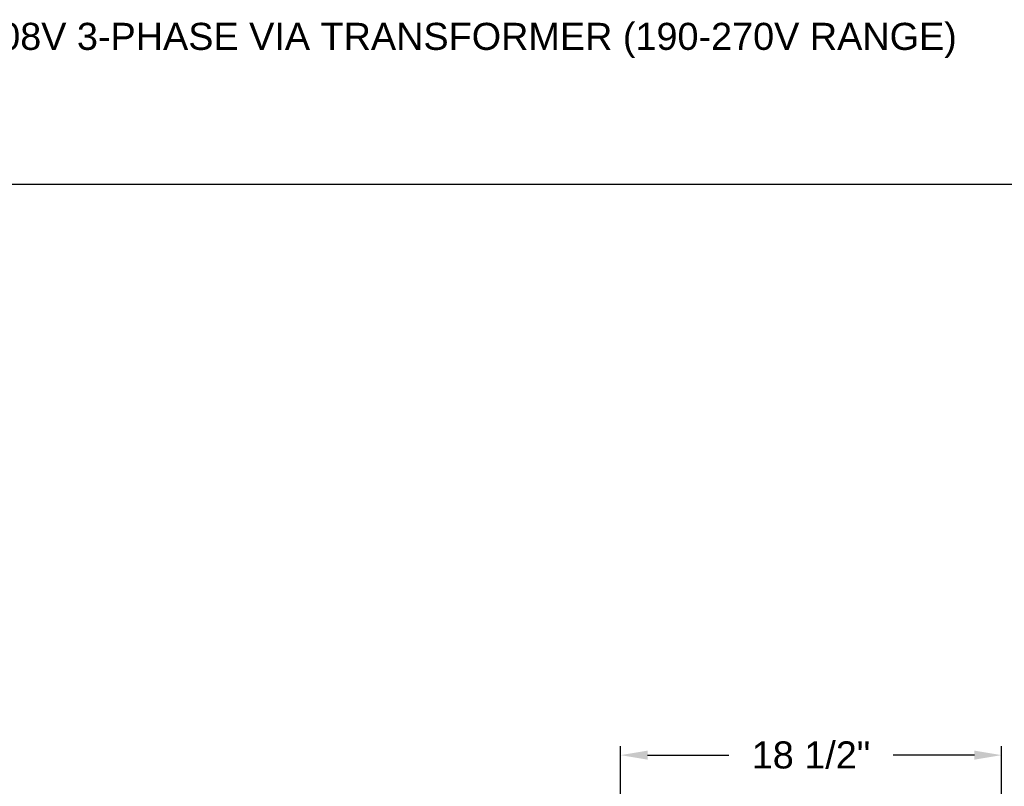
# Model space of a CAD drawing. Header units: inches. Extents: x 170 to 312, y 215 to 248.
# Tile 266 of 529: x 228.46 to 231.88, y 225.41 to 228.06. Entities that reach past the tile are written whole.
import ezdxf

# ---------------------------------------------------------------- set-up
doc = ezdxf.new("R2010")
doc.units = ezdxf.units.IN
doc.header["$LTSCALE"] = 0.25
doc.header["$MEASUREMENT"] = 0
doc.layers.add('ANNOTATIONS', color=1, linetype='Continuous')
doc.styles.add('ARIAL', font='arial.ttf', dxfattribs={"height": 0.09375})
doc.dimstyles.new('STANDARD$0', dxfattribs={"dimtxt": 0.09375, "dimasz": 0.09375, "dimexe": 0.03125, "dimexo": 0.046875, "dimgap": 0.09, "dimtad": 0, "dimtih": 1, "dimtoh": 1, "dimdec": 4, "dimzin": 0, "dimdsep": 46, "dimtxsty": 'ARIAL', "dimcen": 0.09, "dimadec": 0, "dimazin": 0, "dimtfac": 1, "dimtdec": 4, "dimtofl": 0, "dimtmove": 0, "dimatfit": 1, "dimfxl": 1, "dimtolj": 1, "dimtzin": 0, "dimarcsym": 0})

# ---------------------------------------------------------------- blocks, each defined once
blk = doc.blocks.new('*D200')
at = {"layer": 'ANNOTATIONS', "color": 0, "lineweight": -2, "transparency": 16777216}
for p, q in [((230.5459, 223.8187), (230.5459, 225.5464)), ((231.866, 225.1001), (231.866, 225.5464)), ((230.6397, 225.5152), (230.9208, 225.5152)), ((231.7722, 225.5152), (231.4911, 225.5152))]:
    blk.add_line(p, q, dxfattribs=at)
at = {"layer": 'ANNOTATIONS', "color": 0, "transparency": 16777216}
for points in [[(230.6397, 225.5308), (230.6397, 225.4995), (230.5459, 225.5152)], [(231.7722, 225.5308), (231.7722, 225.4995), (231.866, 225.5152)]]:
    blk.add_solid(points, dxfattribs=at)
at = {"layer": 'defpoints', "color": 0, "transparency": 16777216}
for p in [(230.5459, 225.5152), (231.866, 225.0532), (230.5459, 223.7718)]:
    blk.add_point(p, dxfattribs=at)
at = {"layer": 'ANNOTATIONS', "color": 0, "transparency": 16777216, "insert": (231.206, 225.5152), "char_height": 0.09375, "attachment_point": 5, "style": 'ARIAL'}
blk.add_mtext('\\A1;18 1/2"', dxfattribs=at)

msp = doc.modelspace()

# ---------------------------------------------------------------- linework, layer by layer
at = {"layer": 'defpoints'}
msp.add_lwpolyline([(238.38533, 214.75854), (218.91545, 214.75854), (218.91545, 227.49365), (238.38533, 227.49365)], close=True, dxfattribs=at)

# ---------------------------------------------------------------- texts
at = {"layer": 'ANNOTATIONS', "insert": (227.2359, 228.05267), "char_height": 0.09375, "width": 4.6220629, "attachment_point": 1, "line_spacing_factor": 0.86134, "style": 'ARIAL'}
msp.add_mtext('990 MOTOR RH - 208V 3-PHASE VIA TRANSFORMER (190-270V RANGE)', dxfattribs=at)

# ---------------------------------------------------------------- dimensions: what is measured, and where the dimension line sits
at = {"layer": 'ANNOTATIONS'}
dim = msp.add_linear_dim(base=(230.54594, 225.51515), p1=(231.86598, 225.05324), p2=(230.54594, 223.77179), text='18 1/2"', dimstyle='STANDARD$0', override={"dimtxsty": 'ARIAL'}, dxfattribs=at)
dim.commit()
dim.dimension.update_dxf_attribs({"geometry": '*D200', "text_midpoint": (231.20596, 225.51515)})

doc.saveas('drawing.dxf')
